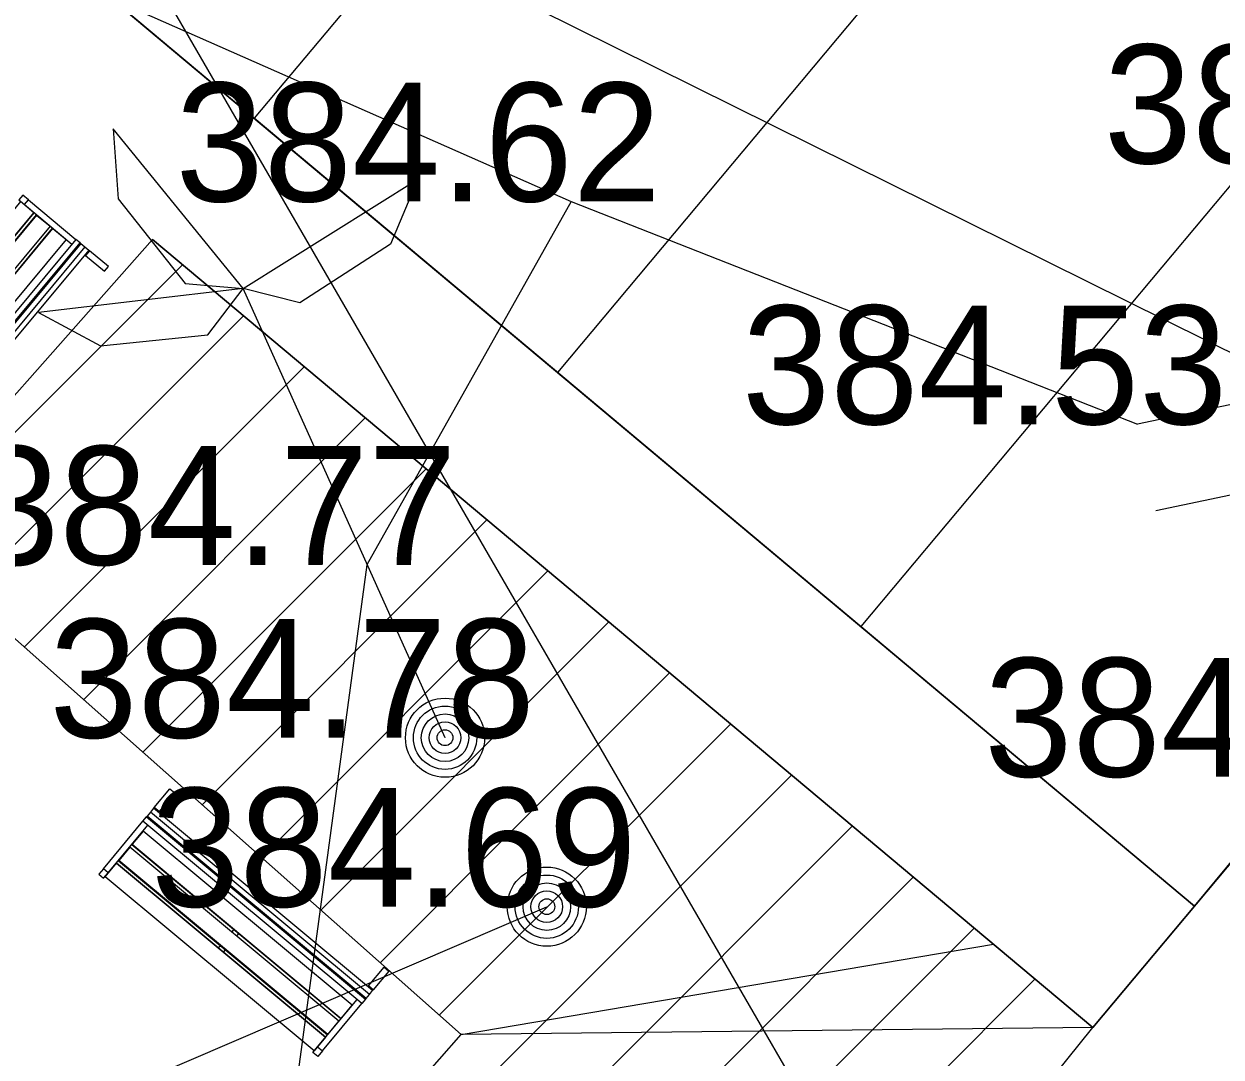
# Model space of a CAD drawing. Extents: x -438233 to -437334, y -1133133 to -1132623.
# Drawn here: x -438083.31 to -438075.74, y -1133006.94 to -1133000.42 of the extents above; entities that cross this region are included whole.
import ezdxf

# ---------------------------------------------------------------- set-up
doc = ezdxf.new("R2010")
doc.units = 0
for name, color, linetype in [('MOBILIÁŘ', 7, 'Continuous'), ('Vrstva 1', 7, 'Continuous'), ('Vrstva 10', 7, 'Continuous'), ('Vrstva 11', 7, 'Continuous'), ('Vrstva 25', 7, 'Continuous'), ('Vrstva 3', 7, 'Continuous'), ('Vrstva 40', 7, 'Continuous'), ('Vrstva 50', 7, 'Continuous'), ('Vrstva 55', 7, 'Continuous'), ('Vrstva 58', 7, 'Continuous'), ('Vrstva 9', 7, 'Continuous')]:
    doc.layers.add(name, color=color, linetype=linetype)

# ---------------------------------------------------------------- blocks, each defined once
blk = doc.blocks.new('A$C6FF56919')
at = {"layer": 'Vrstva 1'}
for p, q in [((-17605, 5482), (-17605, 7031)), ((-401, 7031), (-401, 5482)), ((0, 7031), (-401, 7031)), ((0, 5482), (0, 7031)), ((-18000, 5423), (-18000, 5482)), ((-18000, 5482), (-17605, 5482)), ((-18000, 5423), (0, 5423)), ((-18000, 5108), (-18000, 5423)), ((-17605, 5423), (-17605, 5482)), ((-401, 5482), (0, 5482)), ((-401, 5423), (-401, 5482)), ((0, 5423), (0, 5482)), ((0, 5423), (0, 5108)), ((-18000, 5108), (0, 5108)), ((-18000, 4771), (-18000, 5108)), ((-18000, 4771), (0, 4771)), ((-18000, 4707), (-18000, 4771)), ((0, 4707), (-18000, 4707)), ((-18000, 4707), (-18000, 4365)), ((0, 5108), (0, 4771)), ((0, 4771), (0, 4707)), ((0, 4365), (0, 4707)), ((-18000, 459), (-18000, 4365)), ((-18000, 4365), (0, 4365)), ((-17605, 459), (-17605, 4365)), ((-17594, 2805), (-17594, 3895)), ((-401, 459), (-401, 4365)), ((0, 459), (0, 4365)), ((-17605, 3703), (-17594, 3703)), ((-401, 3703), (-411, 3703)), ((-17605, 2907), (-17594, 2907)), ((-17605, 2901), (-17594, 2901)), ((-17605, 2410), (-17594, 2410)), ((-411, 2805), (-17594, 2805)), ((-17594, 2805), (-17594, 2762)), ((-17594, 2762), (-411, 2762)), ((-17594, 2575), (-411, 2575)), ((-17594, 1475), (-17594, 2575)), ((-9200, 2575), (-9200, 2762)), ((-8799, 2575), (-8799, 2762)), ((-401, 2907), (-411, 2907)), ((-401, 2901), (-411, 2901)), ((-411, 2762), (-411, 2805)), ((-411, 2575), (-411, 1475)), ((-401, 2410), (-411, 2410)), ((-17605, 1608), (-17594, 1608)), ((-17605, 1608), (-17594, 1608)), ((-401, 1608), (-411, 1608)), ((-401, 1608), (-411, 1608)), ((-17605, 1106), (-17594, 1106)), ((-17605, 1106), (-17594, 1106)), ((-17594, 1459), (-17594, 1475)), ((-17594, 1475), (-411, 1475)), ((-411, 1459), (-17594, 1459)), ((-17594, 1245), (-17594, 1256)), ((-17594, 1256), (-411, 1256)), ((-17594, 1245), (-17594, 144)), ((-411, 1245), (-17594, 1245)), ((-9200, 1256), (-9200, 1459)), ((-8800, 1256), (-8800, 1459)), ((-411, 1475), (-411, 1459)), ((-411, 1256), (-411, 1245)), ((-411, 144), (-411, 1245)), ((-401, 1106), (-411, 1106)), ((-401, 1106), (-411, 1106)), ((-18000, 459), (-18000, 0)), ((-17605, 459), (-18000, 459)), ((-18000, 0), (-17605, 0)), ((-17605, 0), (-17605, 459)), ((-17605, 305), (-17594, 305)), ((-17594, 144), (-411, 144)), ((-401, 305), (-411, 305)), ((-401, 459), (0, 459)), ((-401, 0), (-401, 459)), ((0, 0), (-401, 0)), ((0, 459), (0, 0))]:
    blk.add_line(p, q, dxfattribs=at)
for points in [[(-17605, 7031), (-18000, 7031), (-18000, 5482)], [(-17594, 3895), (-411, 3895), (-411, 2805)]]:
    blk.add_lwpolyline(points, dxfattribs=at)

msp = doc.modelspace()

# ---------------------------------------------------------------- linework, layer by layer
at = {"layer": 'Vrstva 1'}
for p, q in [((-438101.2096, -1132984.7999), (-438075.9136, -1133005.9921)), ((-438066.2871, -1132994.5015), (-438076.5557, -1133006.7587)), ((-438078.9644, -1132997.5657), (-438081.8543, -1133001.0152)), ((-438077.0481, -1132999.1712), (-438079.9379, -1133002.6207)), ((-438075.1317, -1133000.7767), (-438078.0216, -1133004.2261)), ((-438079.851, -1133001.541), (-438079.851, -1133001.541)), ((-438076.272, -1133002.948), (-438076.272, -1133002.948)), ((-438081.143, -1133003.836), (-438081.143, -1133003.836)), ((-438080.648, -1133004.928), (-438080.648, -1133004.928)), ((-438080.005, -1133005.995), (-438080.005, -1133005.995))]:
    msp.add_line(p, q, dxfattribs=at)
at = {"layer": 'Vrstva 10'}
for points in [[(-438035.457, -1132968.667), (-438040.579, -1132973.124), (-438048.857, -1132980.452), (-438065.053, -1132994.849), (-438072.69, -1133001.433), (-438073.961, -1133002.24), (-438075.077, -1133002.697), (-438076.272, -1133002.948)], [(-438106.458, -1132981.967), (-438090.957, -1132994.89), (-438086.882, -1132998.283), (-438085.153, -1132999.203), (-438079.851, -1133001.541), (-438076.272, -1133002.948)]]:
    msp.add_lwpolyline(points, dxfattribs=at)
at = {"layer": 'Vrstva 11'}
for p, q in [((-438081.9233, -1133002.0913), (-438082.7452, -1133001.0816)), ((-438082.7452, -1133001.0816), (-438082.7127, -1133001.5245)), ((-438081.9233, -1133002.0913), (-438080.8195, -1133001.4009)), ((-438080.8195, -1133001.4009), (-438080.9932, -1133001.8097)), ((-438082.7127, -1133001.5245), (-438082.2907, -1133002.0598)), ((-438080.9932, -1133001.8097), (-438081.5654, -1133002.1801)), ((-438082.2907, -1133002.0598), (-438081.9233, -1133002.0913)), ((-438081.5654, -1133002.1801), (-438081.9233, -1133002.0913))]:
    msp.add_line(p, q, dxfattribs=at)
for points in [[(-438079.851, -1133001.541), (-438081.143, -1133003.836), (-438082.651, -1133014.98), (-438080.295, -1133016.157), (-438070.78, -1133008.056), (-438059.123, -1132997.555), (-438044.087, -1132984.346), (-438028.394, -1132970.577), (-438016.298, -1132960.009), (-438006.567, -1132951.363)], [(-438080.648, -1133004.928), (-438081.9233, -1133002.0913), (-438083.2166, -1133002.2418), (-438082.8256, -1133002.4524), (-438082.1474, -1133002.3842), (-438081.9233, -1133002.0913)]]:
    msp.add_lwpolyline(points, dxfattribs=at)
at = {"layer": 'Vrstva 25'}
for centre, radius in [((-438080.648, -1133004.928), 0.25), ((-438080.648, -1133004.928), 0.2), ((-438080.648, -1133004.928), 0.15), ((-438080.648, -1133004.928), 0.1), ((-438080.648, -1133004.928), 0.05), ((-438080.005, -1133005.995), 0.25), ((-438080.005, -1133005.995), 0.2), ((-438080.005, -1133005.995), 0.15), ((-438080.005, -1133005.995), 0.1), ((-438080.005, -1133005.995), 0.05)]:
    msp.add_circle(centre, radius, dxfattribs=at)
at = {"layer": 'Vrstva 40'}
for p, q in [((-438075.9136, -1133005.9921), (-438081.8543, -1133001.0152)), ((-438076.5557, -1133006.7587), (-438082.4965, -1133001.7817)), ((-438084.0577, -1133003.691), (-438082.3071, -1133001.9404)), ((-438083.6829, -1133004.0232), (-438081.9224, -1133002.2627)), ((-438083.308, -1133004.3555), (-438081.5376, -1133002.5851)), ((-438082.9332, -1133004.6878), (-438081.1528, -1133002.9074)), ((-438082.5583, -1133005.02), (-438080.7681, -1133003.2297)), ((-438082.1835, -1133005.3523), (-438080.3833, -1133003.5521)), ((-438081.8086, -1133005.6845), (-438079.9985, -1133003.8744)), ((-438081.4338, -1133006.0168), (-438079.6138, -1133004.1968)), ((-438081.0589, -1133006.3491), (-438079.229, -1133004.5191)), ((-438080.6841, -1133006.6813), (-438078.8442, -1133004.8415)), ((-438083.9826, -1133010.6869), (-438078.4595, -1133005.1638)), ((-438084.9166, -1133012.328), (-438078.0747, -1133005.4861)), ((-438084.5414, -1133012.66), (-438077.69, -1133005.8085)), ((-438084.1663, -1133012.9919), (-438077.3052, -1133006.1308)), ((-438083.7911, -1133013.3239), (-438076.9204, -1133006.4532))]:
    msp.add_line(p, q, dxfattribs=at)
for points in [[(-438006.5668, -1132951.3629), (-438080.295, -1133016.157), (-438085.2072, -1133012.0709), (-438080.5464, -1133006.8034), (-438077.1818, -1133006.2314), (-438076.5557, -1133006.7587), (-438075.9136, -1133005.9921), (-438066.4017, -1132994.506), (-438073.0336, -1132988.8171), (-438072.3528, -1132988.0234), (-438069.6652, -1132990.252), (-438068.2866, -1132988.6064), (-438065.6037, -1132990.8541), (-438063.7995, -1132988.7005), (-438061.1166, -1132990.9482), (-438050.7956, -1132978.6286), (-438047.7203, -1132977.5896), (-438045.2045, -1132976.3935), (-438042.6778, -1132974.8844), (-438040.928, -1132973.6336), (-438039.5901, -1132972.5144), (-438037.876, -1132970.8704), (-438035.3972, -1132967.8064), (-438020.0066, -1132954.1238)], [(-438082.4965, -1133001.7817), (-438084.1311, -1133003.6259), (-438080.5464, -1133006.8034), (-438085.2072, -1133012.0709)]]:
    msp.add_lwpolyline(points, dxfattribs=at)
for points in [[(-438082.4965, -1133001.7817), (-438084.1311, -1133003.6259), (-438080.5464, -1133006.8034), (-438085.2072, -1133012.0709), (-438082.6507, -1133014.333), (-438076.5557, -1133006.7587)], [(-438082.4965, -1133001.7817), (-438076.5557, -1133006.7587), (-438080.5464, -1133006.8034), (-438084.1311, -1133003.6259)]]:
    msp.add_lwpolyline(points, close=True, dxfattribs=at)
at = {"layer": 'Vrstva 50'}
msp.add_lwpolyline([(-438098.3197, -1132981.3504), (-438073.0253, -1133002.5413), (-438075.9152, -1133005.9908), (-438101.2096, -1132984.7999)], close=True, dxfattribs=at)
at = {"layer": 'Vrstva 55'}
for points in [[(-438074.9586, -1133013.6101), (-438076.856, -1133009.846), (-438083.298, -1132998.719), (-438115.192, -1132972.054), (-438146.469, -1132953.711), (-438176.9, -1132931.48)], [(-438063.956, -1132996.108), (-438073.354, -1133003.651), (-438083.298, -1132998.719)]]:
    msp.add_lwpolyline(points, dxfattribs=at)
at = {"layer": 'Vrstva 58'}
msp.add_lwpolyline([(-438130.5617, -1132992.4129), (-438128.998, -1132990.895), (-438101.316, -1133015.148), (-438080.005, -1133005.995)], dxfattribs=at)
at = {"layer": 'Vrstva 9'}
msp.add_lwpolyline([(-438065.425, -1132995.907), (-438072.356, -1133001.882), (-438073.704, -1133002.738), (-438074.913, -1133003.233), (-438076.157, -1133003.494)], dxfattribs=at)

# ---------------------------------------------------------------- block references
at = {"layer": 'MOBILIÁŘ', "xscale": 9.999999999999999e-05}
for p, yscale, rotation in [((-438084.4674, -1133002.8845), 9.999999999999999e-05, -129.77331329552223), ((-438082.836, -1133005.7903), -9.999999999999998e-05, 140.2266866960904)]:
    msp.add_blockref('A$C6FF56919', p, dxfattribs=dict(at, yscale=yscale, rotation=rotation))

# ---------------------------------------------------------------- texts
at = {"layer": 'Vrstva 3'}
for s, p in [('384.49 ', (-438076.486, -1133001.3)), ('384.62 ', (-438082.351, -1133001.541)), ('384.53 ', (-438078.772, -1133002.948)), ('384.77 ', (-438083.643, -1133003.836)), ('384.78 ', (-438083.148, -1133004.928)), ('384.69 ', (-438077.241, -1133005.174)), ('384.69 ', (-438082.505, -1133005.995))]:
    msp.add_text(s, height=0.75, dxfattribs=at).set_placement(p)

doc.saveas('drawing.dxf')
